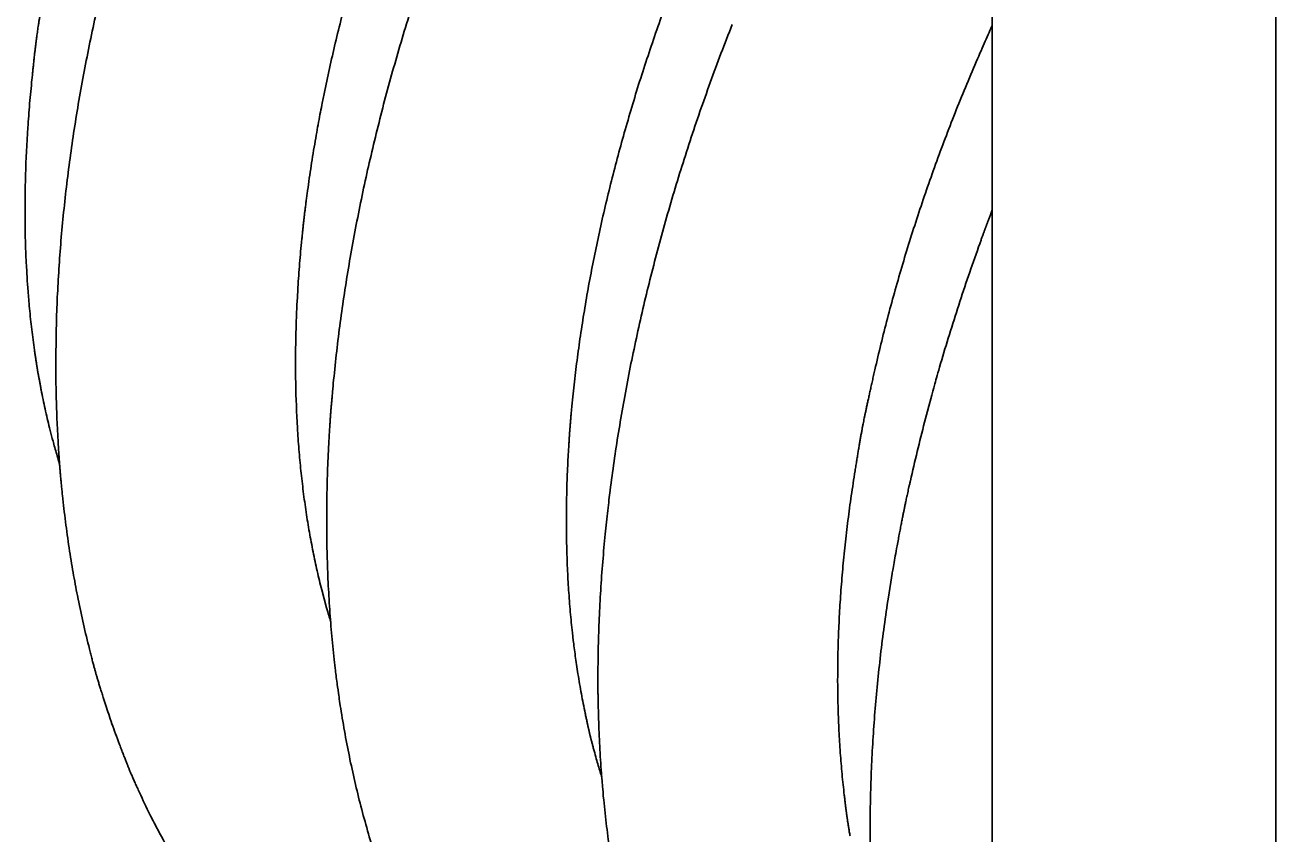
# Model space of a CAD drawing. Extents: x 99862 to 103151, y 100000 to 105076.
# Drawn here: x 100879.782 to 100883.043, y 104493.508 to 104495.617 of the extents above; entities that cross this region are included whole.
import ezdxf

# ---------------------------------------------------------------- set-up
doc = ezdxf.new("R2010")
doc.units = 0
for name, color, linetype in [('Level 11', 7, 'Continuous'), ('Level 2', 7, 'Continuous'), ('Level 6', 7, 'Continuous')]:
    doc.layers.add(name, color=color, linetype=linetype)

msp = doc.modelspace()

# ---------------------------------------------------------------- linework, layer by layer
at = {"layer": 'Level 11'}
for p, q in [((100883.0435, 104484.6716), (100883.0435, 104497.9397)), ((100882.3038, 104497.5127), (100882.3038, 104485.9527))]:
    msp.add_line(p, q, dxfattribs=at)
at = {"layer": 'Level 2'}
msp.add_line((100883.0435, 104483.651), (100883.0435, 104498.9603), dxfattribs=at)
at = {"layer": 'Level 6'}
for p, q in [((100880.5566, 104495.4127), (100880.5616, 104495.4372)), ((100879.7874, 104494.9563), (100879.7854, 104494.9899)), ((100880.4912, 104494.8939), (100880.4929, 104494.9245)), ((100879.8622, 104494.7339), (100879.8631, 104494.8158)), ((100882.146, 104494.6522), (100882.1272, 104494.5814)), ((100879.8522, 104494.5423), (100879.8459, 104494.567)), ((100881.3044, 104494.3787), (100881.3075, 104494.4037)), ((100882.0428, 104494.1869), (100882.0329, 104494.1252)), ((100880.5682, 104494.0974), (100880.5554, 104494.1448)), ((100879.9184, 104494.1298), (100879.9203, 104494.1204)), ((100881.2114, 104494.0126), (100881.2091, 104494.0322)), ((100880.5906, 104493.9402), (100880.588, 104493.9631)), ((100881.9008, 104493.9446), (100881.9009, 104493.9526)), ((100879.9925, 104493.8429), (100879.9859, 104493.8637)), ((100881.2907, 104493.5974), (100881.2972, 104493.5365))]:
    msp.add_line(p, q, dxfattribs=at)
for points, degree in [([(100880.8163, 104495.7433), (100880.8079, 104495.718), (100880.7912, 104495.6673), (100880.7757, 104495.6165), (100880.7679, 104495.5912)], 3), ([(100879.8359, 104495.7327), (100879.8212, 104495.6457), (100879.8083, 104495.5592), (100879.8, 104495.4747)], 2), ([(100879.983, 104495.7147), (100879.9771, 104495.6892), (100879.9651, 104495.6384), (100879.9546, 104495.5877), (100879.9493, 104495.5623)], 3), ([(100880.625, 104495.703), (100880.619, 104495.6807), (100880.6071, 104495.6362), (100880.5963, 104495.5918), (100880.5909, 104495.5696)], 3), ([(100881.456, 104495.6791), (100881.4479, 104495.6567), (100881.4317, 104495.6121), (100881.4165, 104495.5674), (100881.409, 104495.545)], 3), ([(100881.6257, 104495.6176), (100881.6159, 104495.5925), (100881.5962, 104495.5423), (100881.5777, 104495.4919), (100881.5685, 104495.4667)], 3), ([(100882.3038, 104495.6154), (100882.2994, 104495.6057), (100882.2851, 104495.5741), (100882.2713, 104495.5423), (100882.2617, 104495.5203)], 3), ([(100880.7679, 104495.5912), (100880.753, 104495.5403), (100880.7232, 104495.4386), (100880.6985, 104495.3371), (100880.6862, 104495.2863)], 3), ([(100879.9493, 104495.5623), (100879.9442, 104495.537), (100879.9341, 104495.4862), (100879.9253, 104495.4358), (100879.9209, 104495.4105)], 3), ([(100880.5909, 104495.5696), (100880.5857, 104495.5475), (100880.5754, 104495.5032), (100880.5662, 104495.4592), (100880.5616, 104495.4372)], 3), ([(100881.409, 104495.545), (100881.4016, 104495.5227), (100881.3868, 104495.4779), (100881.3731, 104495.4332), (100881.3663, 104495.4108)], 3), ([(100882.2617, 104495.5203), (100882.2523, 104495.4982), (100882.2334, 104495.454), (100882.2156, 104495.4096), (100882.2067, 104495.3873)], 3), ([(100879.8, 104495.4747), (100879.7979, 104495.4536), (100879.7937, 104495.4114), (100879.7907, 104495.3698), (100879.7892, 104495.349)], 3), ([(100881.5685, 104495.4667), (100881.5594, 104495.4414), (100881.5413, 104495.3908), (100881.5244, 104495.3401), (100881.516, 104495.3148)], 3), ([(100879.9209, 104495.4105), (100879.9167, 104495.3853), (100879.9084, 104495.3348), (100879.9015, 104495.2847), (100879.898, 104495.2596)], 3), ([(100880.5566, 104495.4127), (100880.554, 104495.3989), (100880.547, 104495.3633), (100880.5409, 104495.3279), (100880.5371, 104495.3062)], 3), ([(100881.3663, 104495.4108), (100881.3532, 104495.3661), (100881.327, 104495.2767), (100881.3053, 104495.1878), (100881.2945, 104495.1433)], 3), ([(100882.2067, 104495.3873), (100882.198, 104495.3651), (100882.1806, 104495.3206), (100882.1642, 104495.276), (100882.156, 104495.2537)], 3), ([(100879.7892, 104495.349), (100879.7868, 104495.3077), (100879.782, 104495.2254), (100879.7819, 104495.1459), (100879.7819, 104495.1062)], 3), ([(100881.516, 104495.3148), (100881.5077, 104495.2894), (100881.4913, 104495.2387), (100881.476, 104495.1879), (100881.4684, 104495.1625)], 3), ([(100880.5371, 104495.3062), (100880.5335, 104495.2845), (100880.5264, 104495.2412), (100880.5205, 104495.1983), (100880.5175, 104495.1769)], 3), ([(100880.6862, 104495.2863), (100880.6803, 104495.2609), (100880.6686, 104495.2101), (100880.6582, 104495.1595), (100880.653, 104495.1342)], 3), ([(100879.898, 104495.2596), (100879.8948, 104495.2346), (100879.8883, 104495.1845), (100879.8833, 104495.1349), (100879.8807, 104495.11)], 3), ([(100882.156, 104495.2537), (100882.148, 104495.2313), (100882.132, 104495.1867), (100882.1171, 104495.1419), (100882.1097, 104495.1196)], 3), ([(100880.5175, 104495.1769), (100880.5118, 104495.1341), (100880.5069, 104495.0917), (100880.5028, 104495.0496)], 2), ([(100881.4684, 104495.1625), (100881.461, 104495.1371), (100881.4462, 104495.0862), (100881.4327, 104495.0354), (100881.4259, 104495.01)], 3), ([(100880.653, 104495.1342), (100880.648, 104495.1089), (100880.638, 104495.0582), (100880.6294, 104495.0078), (100880.6251, 104494.9826)], 3), ([(100881.2945, 104495.1433), (100881.2894, 104495.1212), (100881.2792, 104495.0769), (100881.2701, 104495.0329), (100881.2656, 104495.0109)], 3), ([(100882.1097, 104495.1196), (100882.1024, 104495.0972), (100882.0879, 104495.0525), (100882.0745, 104495.0077), (100882.0678, 104494.9854)], 3), ([(100882.3038, 104495.1346), (100882.2916, 104495.1026), (100882.2797, 104495.0705), (100882.2682, 104495.0384)], 2), ([(100879.7819, 104495.1062), (100879.7822, 104495.0866), (100879.7828, 104495.0474), (100879.7845, 104495.009), (100879.7854, 104494.9899)], 3), ([(100879.8807, 104495.11), (100879.8784, 104495.0853), (100879.8738, 104495.0357), (100879.8707, 104494.9866), (100879.8691, 104494.962)], 3), ([(100880.5028, 104495.0496), (100880.5008, 104495.0286), (100880.4969, 104494.9866), (100880.4943, 104494.9452), (100880.4929, 104494.9245)], 3), ([(100882.2682, 104495.0384), (100882.2592, 104495.0131), (100882.2413, 104494.9625), (100882.2246, 104494.9118), (100882.2162, 104494.8864)], 3), ([(100881.2656, 104495.0109), (100881.2613, 104494.9889), (100881.2527, 104494.9451), (100881.2452, 104494.9016), (100881.2415, 104494.8798)], 3), ([(100881.4259, 104495.01), (100881.4193, 104494.9845), (100881.4062, 104494.9337), (100881.3944, 104494.8829), (100881.3884, 104494.8575)], 3), ([(100879.7874, 104494.9563), (100879.7879, 104494.9486), (100879.7896, 104494.922), (100879.792, 104494.896), (100879.7936, 104494.8775)], 3), ([(100879.8691, 104494.962), (100879.8677, 104494.9375), (100879.865, 104494.8885), (100879.8637, 104494.84), (100879.8631, 104494.8158)], 3), ([(100880.6251, 104494.9826), (100880.621, 104494.9574), (100880.6128, 104494.9071), (100880.606, 104494.857), (100880.6026, 104494.8319)], 3), ([(100882.0678, 104494.9854), (100882.0613, 104494.963), (100882.0482, 104494.9183), (100882.0363, 104494.8737), (100882.0304, 104494.8514)], 3), ([(100880.4912, 104494.8939), (100880.4907, 104494.8836), (100880.4892, 104494.8528), (100880.4884, 104494.8224), (100880.4879, 104494.8022)], 3), ([(100879.7936, 104494.8775), (100879.7955, 104494.8592), (100879.7992, 104494.8227), (100879.8041, 104494.7872), (100879.8065, 104494.7694)], 3), ([(100881.2415, 104494.8798), (100881.238, 104494.8581), (100881.2309, 104494.8148), (100881.2251, 104494.772), (100881.2222, 104494.7505)], 3), ([(100881.3884, 104494.8575), (100881.3772, 104494.8068), (100881.3548, 104494.7053), (100881.3377, 104494.6045), (100881.3291, 104494.5542)], 3), ([(100882.2162, 104494.8864), (100882.2081, 104494.8611), (100882.1917, 104494.8103), (100882.1767, 104494.7594), (100882.1692, 104494.734)], 3), ([(100880.6026, 104494.8319), (100880.5994, 104494.8069), (100880.5931, 104494.7568), (100880.5881, 104494.7072), (100880.5857, 104494.6823)], 3), ([(100882.0304, 104494.8514), (100882.0246, 104494.8291), (100882.0131, 104494.7845), (100882.0028, 104494.7402), (100881.9976, 104494.718)], 3), ([(100880.4879, 104494.8022), (100880.4874, 104494.7622), (100880.4864, 104494.6822), (100880.4902, 104494.6054), (100880.4921, 104494.567)], 3), ([(100879.8065, 104494.7694), (100879.8116, 104494.7342), (100879.8175, 104494.6998), (100879.824, 104494.666)], 2), ([(100879.8622, 104494.7339), (100879.8623, 104494.7131), (100879.8626, 104494.6443), (100879.8659, 104494.5768), (100879.8682, 104494.5297)], 3), ([(100881.2222, 104494.7505), (100881.2195, 104494.7292), (100881.2141, 104494.6866), (100881.2099, 104494.6445), (100881.2078, 104494.6235)], 3), ([(100882.1692, 104494.734), (100882.1618, 104494.7086), (100882.154, 104494.6813), (100882.1465, 104494.6541), (100882.146, 104494.6522)], 3), ([(100881.9976, 104494.718), (100881.9778, 104494.6295), (100881.9597, 104494.5414), (100881.9461, 104494.4546)], 2), ([(100879.824, 104494.666), (100879.8273, 104494.6492), (100879.8341, 104494.6156), (100879.8419, 104494.5832), (100879.8459, 104494.567)], 3), ([(100880.5857, 104494.6823), (100880.5811, 104494.6327), (100880.5771, 104494.5832), (100880.5744, 104494.5342)], 2), ([(100881.2078, 104494.6235), (100881.2038, 104494.5815), (100881.2008, 104494.5401), (100881.1984, 104494.4989)], 2), ([(100880.4921, 104494.567), (100880.4933, 104494.5481), (100880.4958, 104494.5102), (100880.4994, 104494.4734), (100880.5012, 104494.4549)], 3), ([(100882.1272, 104494.5814), (100882.1207, 104494.5559), (100882.1078, 104494.5051), (100882.0962, 104494.4543), (100882.0903, 104494.4289)], 3), ([(100879.8522, 104494.5423), (100879.8543, 104494.5346), (100879.8606, 104494.5111), (100879.8674, 104494.4883), (100879.872, 104494.4729)], 3), ([(100879.8682, 104494.5297), (100879.8712, 104494.4829), (100879.8747, 104494.4363), (100879.8796, 104494.3904)], 2), ([(100880.5744, 104494.5342), (100880.5732, 104494.5097), (100880.5706, 104494.4607), (100880.5695, 104494.4122), (100880.569, 104494.388)], 3), ([(100881.3291, 104494.5542), (100881.3252, 104494.529), (100881.3173, 104494.4787), (100881.3108, 104494.4287), (100881.3075, 104494.4037)], 3), ([(100881.1984, 104494.4989), (100881.1973, 104494.4785), (100881.1952, 104494.4375), (100881.1943, 104494.3973), (100881.1938, 104494.3772)], 3), ([(100879.872, 104494.4729), (100879.8721, 104494.4728), (100879.8721, 104494.4726), (100879.8722, 104494.4725)], 2), ([(100880.5012, 104494.4549), (100880.5032, 104494.4367), (100880.5072, 104494.4002), (100880.5123, 104494.3647), (100880.5149, 104494.3469)], 3), ([(100881.9461, 104494.4546), (100881.9427, 104494.433), (100881.9359, 104494.3897), (100881.9303, 104494.3469), (100881.9276, 104494.3254)], 3), ([(100882.0903, 104494.4289), (100882.0788, 104494.378), (100882.0686, 104494.3273), (100882.0589, 104494.2767)], 2), ([(100879.8796, 104494.3904), (100879.8821, 104494.3675), (100879.8871, 104494.3216), (100879.8936, 104494.2764), (100879.8969, 104494.2539)], 3), ([(100880.569, 104494.388), (100880.5687, 104494.3638), (100880.5681, 104494.3155), (100880.569, 104494.2678), (100880.5694, 104494.2439)], 3), ([(100881.1938, 104494.3772), (100881.1936, 104494.3572), (100881.1931, 104494.3173), (100881.1938, 104494.2781), (100881.1942, 104494.2586)], 3), ([(100881.3044, 104494.3787), (100881.3025, 104494.3621), (100881.2976, 104494.3206), (100881.2937, 104494.2793), (100881.2914, 104494.2545)], 3), ([(100880.5149, 104494.3469), (100880.5176, 104494.3294), (100880.5231, 104494.2944), (100880.5297, 104494.2604), (100880.533, 104494.2435)], 3), ([(100881.9276, 104494.3254), (100881.925, 104494.3041), (100881.9198, 104494.2615), (100881.9158, 104494.2195), (100881.9138, 104494.1984)], 3), ([(100882.0589, 104494.2767), (100882.0542, 104494.2514), (100882.0487, 104494.2214), (100882.0436, 104494.1916), (100882.0428, 104494.1869)], 3), ([(100879.8969, 104494.2539), (100879.9004, 104494.2314), (100879.9069, 104494.1897), (100879.9148, 104494.1488), (100879.9184, 104494.1298)], 3), ([(100880.533, 104494.2435), (100880.5365, 104494.2267), (100880.5434, 104494.1933), (100880.5514, 104494.161), (100880.5554, 104494.1448)], 3), ([(100880.5694, 104494.2439), (100880.5701, 104494.2201), (100880.5714, 104494.1725), (100880.5743, 104494.1256), (100880.5757, 104494.1022)], 3), ([(100881.1942, 104494.2586), (100881.1947, 104494.2391), (100881.1958, 104494.2003), (100881.1981, 104494.1624), (100881.1993, 104494.1434)], 3), ([(100881.2914, 104494.2545), (100881.2892, 104494.2298), (100881.285, 104494.1803), (100881.2822, 104494.1313), (100881.2808, 104494.1068)], 3), ([(100881.9138, 104494.1984), (100881.912, 104494.1775), (100881.9084, 104494.1357), (100881.9061, 104494.0946), (100881.9049, 104494.074)], 3), ([(100881.1993, 104494.1434), (100881.2006, 104494.1247), (100881.2033, 104494.0871), (100881.2072, 104494.0505), (100881.2091, 104494.0322)], 3), ([(100879.9203, 104494.1204), (100879.9248, 104494.0985), (100879.9339, 104494.0546), (100879.9445, 104494.0117), (100879.9499, 104493.9902)], 3), ([(100881.2808, 104494.1068), (100881.2796, 104494.0823), (100881.2773, 104494.0334), (100881.2764, 104493.985), (100881.276, 104493.9608)], 3), ([(100882.0329, 104494.1252), (100882.0291, 104494.1001), (100882.0216, 104494.0498), (100882.0156, 104493.9999), (100882.0125, 104493.9749)], 3), ([(100880.5682, 104494.0974), (100880.5703, 104494.0903), (100880.5737, 104494.0785), (100880.5772, 104494.067), (100880.5786, 104494.0623)], 3), ([(100880.5757, 104494.1022), (100880.5774, 104494.0788), (100880.5807, 104494.0321), (100880.5856, 104493.9861), (100880.588, 104493.9631)], 3), ([(100881.9049, 104494.074), (100881.9039, 104494.0536), (100881.902, 104494.0127), (100881.9013, 104493.9726), (100881.9009, 104493.9526)], 3), ([(100881.2114, 104494.0126), (100881.2128, 104494.0011), (100881.2164, 104493.9716), (100881.2208, 104493.9428), (100881.2235, 104493.9252)], 3), ([(100879.9499, 104493.9902), (100879.9607, 104493.9472), (100879.973, 104493.9052), (100879.9859, 104493.8637)], 2), ([(100882.0125, 104493.9749), (100882.0097, 104493.95), (100882.0041, 104493.9002), (100881.9999, 104493.8508), (100881.9978, 104493.8261)], 3), ([(100881.276, 104493.9608), (100881.2752, 104493.9123), (100881.2759, 104493.8644), (100881.2771, 104493.8168)], 2), ([(100881.9008, 104493.9446), (100881.9007, 104493.9274), (100881.9005, 104493.8903), (100881.9013, 104493.854), (100881.9018, 104493.8345)], 3), ([(100880.5906, 104493.9402), (100880.5914, 104493.9337), (100880.5929, 104493.9208), (100880.5946, 104493.908), (100880.5955, 104493.9016)], 3), ([(100881.2235, 104493.9252), (100881.2264, 104493.9078), (100881.2321, 104493.8731), (100881.239, 104493.8396), (100881.2424, 104493.8228)], 3), ([(100880.5955, 104493.9016), (100880.5958, 104493.8993), (100880.5991, 104493.8742), (100880.6029, 104493.8494), (100880.6063, 104493.8269)], 3), ([(100879.9925, 104493.8429), (100879.997, 104493.8292), (100880.0084, 104493.7949), (100880.0208, 104493.7614), (100880.0283, 104493.7413)], 3), ([(100880.6063, 104493.8269), (100880.61, 104493.8045), (100880.6175, 104493.7597), (100880.6264, 104493.7158), (100880.6309, 104493.6938)], 3), ([(100881.2424, 104493.8228), (100881.2495, 104493.7896), (100881.2571, 104493.7568), (100881.2656, 104493.7252)], 2), ([(100881.2771, 104493.8168), (100881.2779, 104493.793), (100881.2795, 104493.7455), (100881.2826, 104493.6987), (100881.2841, 104493.6753)], 3), ([(100881.9018, 104493.8345), (100881.9024, 104493.8152), (100881.9037, 104493.7765), (100881.9062, 104493.7388), (100881.9075, 104493.72)], 3), ([(100881.9978, 104493.8261), (100881.9959, 104493.8014), (100881.9922, 104493.7521), (100881.9898, 104493.7033), (100881.9887, 104493.6789)], 3), ([(100880.0283, 104493.7413), (100880.0437, 104493.7013), (100880.0596, 104493.6617), (100880.0771, 104493.6233)], 2), ([(100881.2656, 104493.7252), (100881.27, 104493.7094), (100881.2764, 104493.686), (100881.2833, 104493.6633), (100881.2856, 104493.6559)], 3), ([(100881.9075, 104493.72), (100881.9089, 104493.7013), (100881.9118, 104493.6639), (100881.9159, 104493.6275), (100881.9179, 104493.6093)], 3), ([(100880.6309, 104493.6938), (100880.6357, 104493.672), (100880.6452, 104493.6283), (100880.6562, 104493.5856), (100880.6618, 104493.5643)], 3), ([(100881.2841, 104493.6753), (100881.2859, 104493.652), (100881.2879, 104493.626), (100881.2904, 104493.6002), (100881.2907, 104493.5974)], 3), ([(100881.9887, 104493.6789), (100881.9878, 104493.6546), (100881.9859, 104493.6059), (100881.9855, 104493.5578), (100881.9853, 104493.5337)], 3), ([(100880.0771, 104493.6233), (100880.0859, 104493.6041), (100880.1036, 104493.5657), (100880.1228, 104493.5286), (100880.1617, 104493.4567)], 3), ([(100881.9179, 104493.6093), (100881.9222, 104493.5733), (100881.9271, 104493.5376), (100881.9329, 104493.5029)], 2), ([(100880.6618, 104493.5643), (100880.6676, 104493.5431), (100880.6792, 104493.5006), (100880.6923, 104493.4593), (100880.6989, 104493.4386)], 3), ([(100881.2972, 104493.5365), (100881.3, 104493.5137), (100881.3056, 104493.468), (100881.3128, 104493.4232), (100881.3164, 104493.4007)], 3), ([(100881.9853, 104493.5337), (100881.9843, 104493.4372), (100881.9889, 104493.3431), (100881.9956, 104493.2501)], 2)]:
    msp.add_open_spline(points, degree=degree, dxfattribs=at)

doc.saveas('drawing.dxf')
